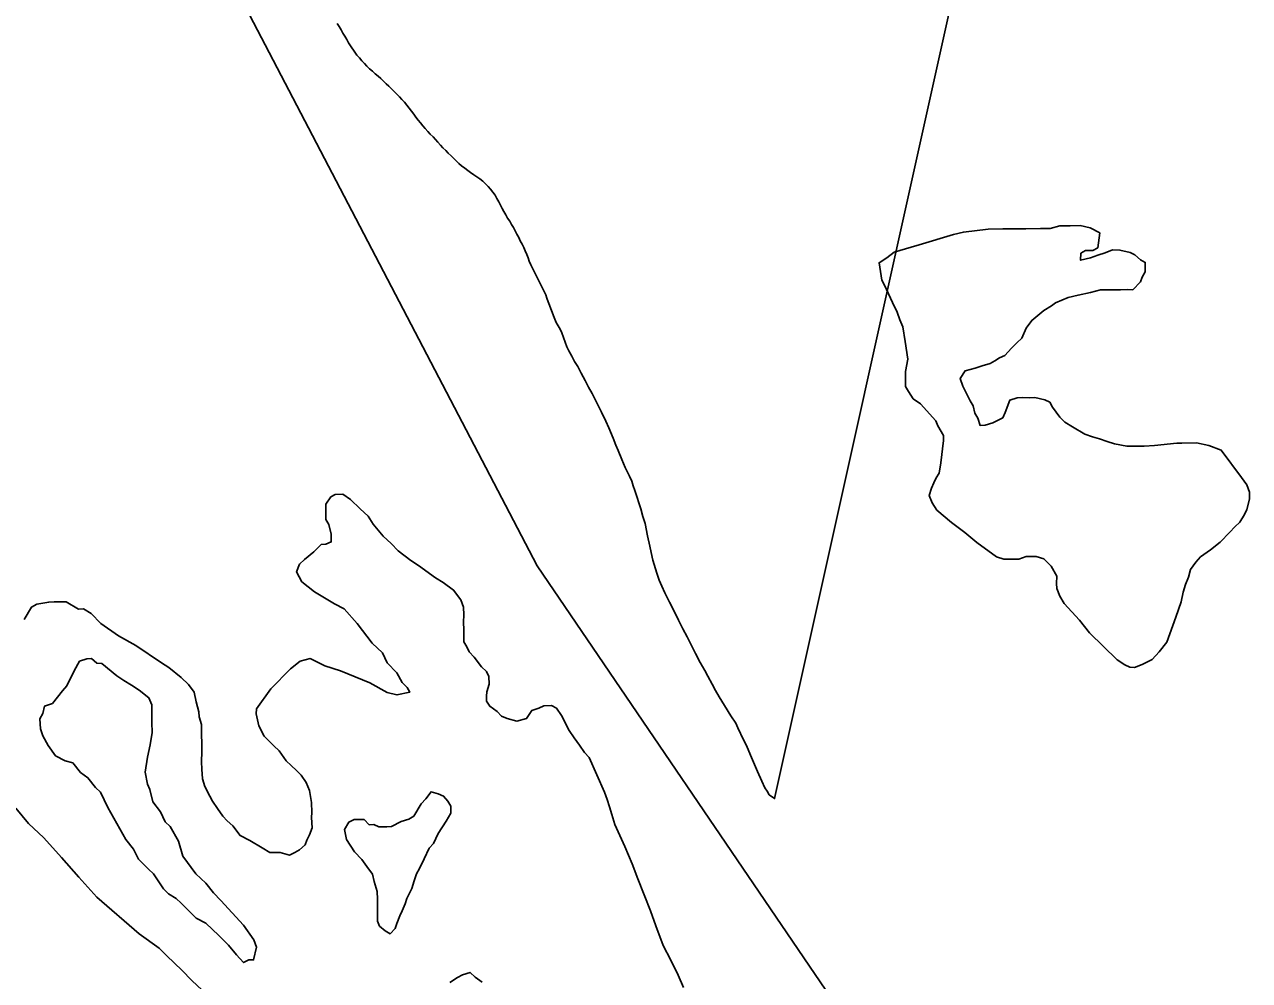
# Model space of a CAD drawing. Extents: x 2206922 to 2357709, y 510027 to 673830.
# Drawn here: x 2299567 to 2300554, y 581700 to 582469 of the extents above; entities that cross this region are included whole.
import ezdxf

# ---------------------------------------------------------------- set-up
doc = ezdxf.new("R2010")
doc.units = 0
for name, color, linetype in [('Exist Boundary Political City Limit New', 7, 'Continuous'), ('Exist Hydrographic Misc Water Feature', 7, 'Continuous'), ('Map Preparation Boundary City Limit Buffer Line', 7, 'Continuous')]:
    doc.layers.add(name, color=color, linetype=linetype)

msp = doc.modelspace()

# ---------------------------------------------------------------- linework, layer by layer
at = {"layer": 'Exist Boundary Political City Limit New'}
for points in [[(2300316.25, 582500), (2300171.25, 581846.38), (2300167, 581849.44), (2300165.25, 581852.25), (2300163.5, 581855.12), (2300161, 581860.25), (2300157.5, 581868.12), (2300153.5, 581877.56), (2300151.75, 581881.38), (2300148.5, 581889.06), (2300146.25, 581893.75), (2300141.75, 581903.19), (2300140, 581906.94), (2300136, 581912.94), (2300131, 581921.19), (2300126.75, 581928.25), (2300123.75, 581933.38), (2300121, 581938.38), (2300117.5, 581944.94), (2300115, 581949.38), (2300111.25, 581955.94), (2300107.5, 581963), (2300104.25, 581969.69), (2300100.75, 581976.56), (2300097.5, 581982.88), (2300094, 581989.88), (2300090.25, 581997.69), (2300086.75, 582004.56), (2300083, 582012), (2300080.5, 582017.31), (2300078.25, 582022.06), (2300076.5, 582027.81), (2300073.25, 582038.38), (2300071.75, 582044.5), (2300070.75, 582049.62), (2300069, 582057.81), (2300067, 582067.69), (2300065.25, 582073.5), (2300063.5, 582079.5), (2300062.25, 582083.69), (2300060.25, 582089.5), (2300058.75, 582094.44), (2300057.5, 582098), (2300056.25, 582101.81), (2300054.5, 582105.81), (2300051, 582112.94), (2300048.25, 582119.31), (2300045.25, 582126.44), (2300043.5, 582130.94), (2300041.25, 582136.44), (2300037.75, 582144.75), (2300035.5, 582150.06), (2300032, 582157.31), (2300028, 582165.31), (2300024.25, 582172.31), (2300021.5, 582177.56), (2300018.75, 582182.75), (2300015.5, 582188.88), (2300012.75, 582194.25), (2300010.25, 582198.06), (2300008, 582202.56), (2300005.5, 582206.75)], [(2299829.75, 582452.12), (2299828.25, 582454.69), (2299826.75, 582457.25), (2299825.25, 582459.88), (2299823.75, 582462.5), (2299822.25, 582465.12), (2299820.75, 582467.69), (2299819, 582470.12)], [(2300005.5, 582206.75), (2300004, 582209.88), (2300000, 582221.25), (2299998.5, 582224.12), (2299997, 582226.75), (2299995.5, 582229.44), (2299994.25, 582232.12), (2299993.25, 582234.94), (2299992.25, 582237.75), (2299991, 582240.56), (2299990, 582243.38), (2299989, 582246.19), (2299988, 582249), (2299987, 582251.81), (2299985.75, 582254.56), (2299984.5, 582257.25), (2299983, 582259.94), (2299981.75, 582262.62), (2299980.5, 582265.31), (2299979, 582267.94), (2299977.75, 582270.62), (2299976.25, 582273.31), (2299975, 582276.06), (2299973.75, 582278.81), (2299972.75, 582281.56), (2299971.75, 582284.38), (2299970.5, 582287.19), (2299969.5, 582289.94), (2299968, 582292.62), (2299966.5, 582295.25), (2299965.25, 582297.88), (2299963.75, 582300.56), (2299962.5, 582303.25), (2299961, 582305.88), (2299959.5, 582308.44), (2299958, 582311), (2299956.25, 582313.5), (2299954.75, 582316.06), (2299953.25, 582318.75), (2299952, 582321.38), (2299950.5, 582324.06), (2299949.25, 582326.75), (2299947.75, 582329.38), (2299946.25, 582331.94), (2299944.5, 582334.38), (2299942.5, 582336.75), (2299940.75, 582339), (2299938.5, 582341.19), (2299936.25, 582343.19), (2299934, 582345.06), (2299931.5, 582346.81), (2299929, 582348.5), (2299926.5, 582350.19), (2299924.25, 582351.94), (2299921.75, 582353.75), (2299919.25, 582355.56), (2299917, 582357.44), (2299915, 582359.56), (2299912.75, 582361.69), (2299910.75, 582363.81), (2299908.5, 582365.94), (2299906.5, 582368.06), (2299904.25, 582370.19), (2299902.25, 582372.38), (2299900.25, 582374.56), (2299898.25, 582376.75), (2299896.25, 582379), (2299894, 582381.19), (2299892, 582383.38), (2299890, 582385.62), (2299888, 582387.88), (2299886.25, 582390.19), (2299884.25, 582392.5), (2299882.5, 582394.88), (2299880.75, 582397.31), (2299879, 582399.75), (2299877, 582402.12), (2299875.25, 582404.44), (2299873.25, 582406.75), (2299871.25, 582409.06), (2299869.25, 582411.25), (2299867.25, 582413.38), (2299865, 582415.44), (2299862.75, 582417.5), (2299860.75, 582419.62), (2299858.5, 582421.75), (2299856.5, 582423.81), (2299854.25, 582425.88), (2299852, 582427.81), (2299849.75, 582429.81), (2299847.5, 582431.81), (2299845.25, 582433.81), (2299843, 582435.88), (2299841, 582438), (2299839, 582440.19), (2299837, 582442.44), (2299835, 582444.75), (2299833.25, 582447.12), (2299829.75, 582452.12)]]:
    msp.add_lwpolyline(points, dxfattribs=at)
at = {"layer": 'Exist Hydrographic Misc Water Feature'}
for points in [[(2300378.03, 581478.6), (2300326.97, 581578.31), (2300217.06, 581685.45), (2299980.02, 582033.57), (2299716.94, 582538.05), (2299529.93, 582852.14), (2299393.98, 583125.58), (2299225.02, 583364.82), (2299171.91, 583589.15), (2299139.92, 585071.06), (2299039.04, 585155.54), (2298545.07, 585424.36), (2298556.96, 588122.18), (2298581.98, 588923.89), (2299155.92, 588970.02), (2299631.02, 588982.68)], [(2300431.55, 582283.63), (2300425.6, 582281.68), (2300417.6, 582279.63), (2300417.81, 582285.27), (2300421.5, 582287.58), (2300427.44, 582287.48), (2300431.34, 582289.73), (2300433.19, 582301.63), (2300425.39, 582305.63), (2300417.19, 582307.68), (2300409.2, 582307.27), (2300400.99, 582307.27), (2300393, 582305.27), (2300385.41, 582305.16), (2300373.52, 582304.96), (2300363.26, 582304.86), (2300355.06, 582304.86), (2300343.17, 582304.65), (2300323.28, 582302.34), (2300315.28, 582300.34), (2300287.6, 582291.94), (2300281.24, 582290.04), (2300267.5, 582286.04), (2300261.56, 582281.63), (2300255.41, 582277.69), (2300257.66, 582263.59), (2300259.71, 582259.64), (2300266.27, 582245.65), (2300269.96, 582237.8), (2300272.02, 582231.81), (2300274.48, 582226.17), (2300276.32, 582214.12), (2300278.58, 582200.02), (2300276.53, 582190.18), (2300276.73, 582177.98), (2300278.99, 582173.98), (2300282.68, 582168.19), (2300288.83, 582163.98), (2300300.93, 582150.4), (2300302.77, 582146.45), (2300307.08, 582138.56), (2300307.28, 582134.46), (2300305.03, 582116.52), (2300303.8, 582108.21), (2300301.34, 582104.52), (2300299.49, 582100.37), (2300297.44, 582096.16), (2300295.6, 582090.37), (2300298.06, 582084.32), (2300301.75, 582078.53), (2300313.64, 582068.58), (2300324.3, 582060.54), (2300333.94, 582052.59), (2300349.94, 582040.85), (2300355.88, 582039.11), (2300359.78, 582038.95), (2300367.77, 582038.95), (2300373.72, 582041.31), (2300381.92, 582041.31), (2300387.87, 582039.21), (2300394.02, 582033.37), (2300398.33, 582025.42), (2300398.12, 582019.37), (2300398.33, 582015.32), (2300400.79, 582009.27), (2300404.48, 582003.43), (2300416.58, 581989.84)], [(2300416.58, 581989.84), (2300424.78, 581979.69), (2300447.13, 581958.11), (2300453.08, 581953.91), (2300457.18, 581952.12), (2300460.87, 581951.96), (2300467.22, 581954.22), (2300475.22, 581958.32), (2300480.76, 581964.37), (2300486.91, 581972.36), (2300494.29, 581992.31), (2300498.6, 582004.66), (2300500.24, 582012.5), (2300502.08, 582018.71), (2300504.34, 582024.5), (2300505.98, 582030.75), (2300510.29, 582036.6), (2300513.98, 582040.9), (2300522.18, 582046.54), (2300529.97, 582052.69), (2300537.76, 582060.84), (2300541.86, 582065.1), (2300545.76, 582068.94), (2300549.45, 582074.89), (2300551.3, 582079.04), (2300553.55, 582087.24), (2300553.55, 582092.88), (2300551.3, 582098.93), (2300547.2, 582104.83), (2300530.79, 582126.77), (2300520.74, 582130.66), (2300510.9, 582132.56), (2300499.01, 582132.36), (2300495.11, 582132.51), (2300477.07, 582130.41), (2300468.87, 582130), (2300462.92, 582130.1), (2300454.92, 582130.1), (2300444.87, 582131.95), (2300438.93, 582133.69), (2300432.78, 582135.84), (2300427.24, 582137.48), (2300421.09, 582139.64), (2300411.04, 582145.58), (2300404.89, 582149.38), (2300400.79, 582153.22), (2300395.05, 582161.37), (2300392.79, 582165.37), (2300388.69, 582167.21), (2300380.69, 582169.21), (2300376.8, 582169.01), (2300370.85, 582169.11), (2300366.54, 582168.91), (2300360.6, 582166.96), (2300356.91, 582157.01), (2300354.86, 582152.81), (2300347.06, 582148.76), (2300340.71, 582146.86), (2300336.81, 582146.61), (2300334.97, 582152.6), (2300332.51, 582156.6), (2300331.07, 582162.5), (2300328.81, 582166.5), (2300322.66, 582178.39), (2300320.61, 582184.34), (2300324.71, 582190.64), (2300332.71, 582192.69), (2300338.45, 582194.64), (2300344.81, 582196.54), (2300348.5, 582198.79), (2300352.4, 582201.05), (2300356.5, 582202.89), (2300362.03, 582208.94), (2300366.34, 582213.15), (2300370.24, 582217.04), (2300373.72, 582225.04), (2300378.23, 582231.24), (2300388.07, 582239.09), (2300394.23, 582243.03), (2300397.51, 582245.34), (2300407.55, 582249.54), (2300415.55, 582251.54), (2300425.6, 582253.7), (2300433.6, 582255.75), (2300441.8, 582255.75), (2300449.8, 582255.75), (2300455.74, 582256.05), (2300459.64, 582255.9), (2300465.79, 582262.26), (2300467.22, 582266.1), (2300469.69, 582270.2), (2300469.48, 582273.89), (2300469.69, 582277.89), (2300465.79, 582280.1), (2300461.28, 582283.99), (2300457.38, 582285.84), (2300449.18, 582287.84), (2300443.23, 582287.94), (2300437.29, 582285.58), (2300431.55, 582283.63)], [(2299758.77, 581806.63), (2299764.92, 581802.89), (2299773.12, 581802.89), (2299780.71, 581800.89), (2299785.02, 581803.09), (2299788.71, 581804.99), (2299793.22, 581809.19), (2299794.65, 581812.99), (2299796.7, 581817.19), (2299798.96, 581822.93), (2299798.55, 581831.08), (2299798.76, 581835.08), (2299798.55, 581843.28), (2299796.7, 581852.87), (2299794.24, 581859.28), (2299790.14, 581865.17), (2299786.25, 581869.02), (2299782.15, 581872.86), (2299778.04, 581876.76), (2299772.3, 581884.91), (2299768.2, 581888.75), (2299760.21, 581896.49), (2299756.1, 581904.8), (2299753.85, 581914.49), (2299754.05, 581918.49), (2299765.74, 581934.58), (2299781.53, 581950.83), (2299789.32, 581956.98), (2299797.32, 581958.98), (2299809.21, 581953.19), (2299821.72, 581949.24), (2299845.51, 581939.56), (2299859.45, 581931.82), (2299867.24, 581929.82), (2299877.5, 581931.92), (2299875.44, 581935.86), (2299871.55, 581939.71), (2299867.24, 581947.66), (2299859.25, 581955.75), (2299855.55, 581963.65), (2299847.35, 581971.34), (2299835.25, 581987.38), (2299824.8, 581999.07), (2299817, 582003.07), (2299800.81, 582012.81), (2299790.55, 582020.86), (2299786.45, 582028.75), (2299788.71, 582034.9), (2299792.81, 582038.75), (2299800.19, 582044.95), (2299806.34, 582050.95), (2299810.03, 582051.16), (2299814.34, 582052.95), (2299814.34, 582059.05), (2299812.29, 582067.05), (2299810.03, 582071.05), (2299810.03, 582079.15), (2299810.03, 582083.25), (2299813.93, 582089.14), (2299817.62, 582090.99), (2299823.57, 582091.29), (2299829.72, 582087.14), (2299837.71, 582079.45), (2299844.07, 582073.61), (2299848.17, 582067.35), (2299856.17, 582057.61), (2299862.53, 582051.77), (2299868.27, 582045.67), (2299878.52, 582038.03), (2299884.67, 582033.88), (2299898.21, 582024.09), (2299904.36, 582020.35), (2299912.76, 582014.19), (2299918.71, 582006.4), (2299920.76, 582000.46), (2299920.97, 581994.3), (2299920.76, 581988.26), (2299920.97, 581982.16), (2299920.97, 581976.46), (2299921.17, 581972.42), (2299923.43, 581968.42), (2299925.27, 581964.47), (2299929.37, 581960.21), (2299935.32, 581952.42), (2299939.22, 581948.58), (2299941.06, 581944.63), (2299941.47, 581938.53), (2299939.63, 581932.33), (2299939.42, 581928.69), (2299939.42, 581924.64), (2299941.88, 581920.64), (2299948.03, 581916.44), (2299951.52, 581912.64), (2299955.82, 581910.8), (2299963.62, 581908.8), (2299971.61, 581910.85), (2299975.71, 581917.15), (2299981.46, 581919.1), (2299985.56, 581920.9), (2299991.71, 581921.2)], [(2299567.05, 581990.41), (2299572.99, 582000.51), (2299577.3, 582002.71), (2299586.94, 582004.51), (2299591.24, 582004.66), (2299600.88, 582004.81), (2299610.93, 581998.82), (2299614.82, 581999.07), (2299620.97, 581995.28), (2299628.97, 581987.18), (2299643.12, 581977.34), (2299657.06, 581969.6), (2299677.77, 581955.5), (2299683.52, 581951.81), (2299693.56, 581943.81), (2299699.51, 581938.07), (2299704.02, 581932.07), (2299705.66, 581924.13), (2299707.71, 581916.13), (2299707.92, 581912.03), (2299709.97, 581906.08), (2299709.97, 581901.98), (2299709.97, 581896.34), (2299710.17, 581892.24), (2299710.17, 581884.14), (2299709.97, 581876.04), (2299710.17, 581869.94), (2299710.58, 581862.15), (2299712.63, 581856.2), (2299716.53, 581848.31)], [(2299649.07, 581813.45), (2299634.51, 581839.13), (2299628.56, 581851.43), (2299624.46, 581855.28), (2299618.51, 581863.07), (2299612.57, 581867.22), (2299606.21, 581875.07), (2299600.06, 581876.81), (2299592.27, 581880.81), (2299586.32, 581889.01), (2299582.22, 581896.9), (2299580.17, 581902.49), (2299579.76, 581910.64), (2299582.22, 581914.74), (2299583.45, 581920.64), (2299589.81, 581922.95), (2299598.01, 581933.05), (2299601.49, 581936.99), (2299607.44, 581949.09), (2299611.75, 581956.93), (2299617.49, 581958.93), (2299621.39, 581959.14), (2299625.49, 581955.29), (2299629.59, 581955.04), (2299641.69, 581945.14), (2299647.43, 581941.45), (2299653.58, 581937.66), (2299659.73, 581933.51), (2299667.52, 581927.46), (2299669.98, 581921.82), (2299669.98, 581913.72), (2299669.78, 581907.67), (2299670.19, 581899.47), (2299668.55, 581889.57), (2299666.5, 581879.78), (2299664.45, 581867.53), (2299666.5, 581857.84), (2299668.34, 581853.54), (2299670.6, 581843.85), (2299676.95, 581835.59), (2299680.65, 581827.75), (2299684.75, 581823.91), (2299691.31, 581811.96), (2299694.79, 581800.07), (2299705.25, 581785.92), (2299713.25, 581778.23), (2299719.6, 581770.39), (2299725.35, 581764.24), (2299743.8, 581744.45), (2299752, 581732.66), (2299754.05, 581726.66), (2299751.8, 581716.46), (2299748.11, 581716.61), (2299743.8, 581714.41), (2299738.06, 581720.56), (2299731.7, 581728.4), (2299727.81, 581732.25), (2299723.71, 581736.09), (2299713.45, 581746.14), (2299705.66, 581750.19), (2299693.56, 581762.13), (2299689.46, 581765.98), (2299683.31, 581769.77), (2299679.41, 581773.62), (2299671.21, 581785.77), (2299667.11, 581789.61), (2299659.11, 581797.71), (2299655.01, 581805.66), (2299649.07, 581813.45)], [(2299991.71, 581921.2), (2299995.61, 581919), (2299999.71, 581913.1), (2300005.86, 581901.26), (2300009.96, 581895.37), (2300014.06, 581889.47), (2300018.16, 581883.58), (2300022.06, 581879.32), (2300028.21, 581865.43), (2300034.36, 581851.54), (2300036.41, 581845.54), (2300038.46, 581839.59), (2300040.31, 581833.6), (2300042.56, 581825.6), (2300050.56, 581807.76), (2300056.71, 581793.82), (2300061.02, 581781.82), (2300071.27, 581755.93), (2300075.58, 581743.94), (2300081.52, 581728.04), (2300087.67, 581716.2), (2300093.62, 581704.31), (2300097.93, 581694.36)], [(2299716.53, 581848.31), (2299718.78, 581844.31), (2299722.89, 581838.41), (2299726.99, 581832.16), (2299730.47, 581828.37), (2299734.98, 581824.42), (2299740.93, 581816.63), (2299748.72, 581812.63), (2299758.77, 581806.63)], [(2299885.29, 581790.02), (2299882.83, 581785.92), (2299880.98, 581780.13), (2299879.14, 581773.93), (2299877.29, 581770.18), (2299875.24, 581765.98), (2299873.8, 581761.78), (2299871.55, 581756.03), (2299869.5, 581751.88), (2299867.24, 581745.73), (2299865.81, 581741.89), (2299861.71, 581737.63), (2299857.81, 581739.83), (2299853.3, 581743.78), (2299851.45, 581747.68), (2299851.66, 581751.73), (2299851.45, 581757.83), (2299851.45, 581765.52), (2299851.25, 581771.67), (2299848.99, 581779.67), (2299847.56, 581785.56), (2299843.05, 581791.56), (2299838.95, 581797.45), (2299833, 581803.56), (2299826.64, 581813.45), (2299825, 581821.39), (2299828.49, 581827.39), (2299832.79, 581829.6), (2299836.48, 581829.39), (2299840.79, 581829.6), (2299844.89, 581825.34), (2299848.58, 581825.55), (2299852.68, 581823.75), (2299859.04, 581823.6), (2299862.73, 581823.86), (2299870.73, 581827.9), (2299876.67, 581829.85), (2299880.78, 581832.11), (2299886.72, 581842.16), (2299890.41, 581846.05), (2299894.72, 581851.9), (2299900.46, 581850.2), (2299904.77, 581848.36), (2299908.25, 581844.16), (2299910.51, 581840.16), (2299910.51, 581834.52), (2299906.82, 581828.16), (2299900.46, 581818.16), (2299896.77, 581810.22), (2299893.08, 581806.32), (2299889.18, 581797.97), (2299885.29, 581790.02)], [(2299714.48, 581688.42), (2299701.97, 581700.05), (2299693.97, 581708.15), (2299681.88, 581719.69), (2299675.72, 581725.89), (2299659.73, 581737.63), (2299625.49, 581767.11), (2299611.13, 581783.05), (2299597.19, 581798.94), (2299582.84, 581814.88), (2299570.74, 581826.42), (2299560.48, 581838.52)], [(2299935.93, 581698.47), (2299930.19, 581702.57), (2299926.09, 581706.41), (2299919.94, 581704.51), (2299916.04, 581702.26), (2299909.89, 581698.31)]]:
    msp.add_lwpolyline(points, dxfattribs=at)
at = {"layer": 'Map Preparation Boundary City Limit Buffer Line'}
for points in [[(2300316.25, 582500), (2300171.25, 581846.38), (2300167, 581849.44), (2300165.25, 581852.25), (2300163.5, 581855.12), (2300161, 581860.25), (2300157.5, 581868.12), (2300153.5, 581877.56), (2300151.75, 581881.38), (2300148.5, 581889.06), (2300146.25, 581893.75), (2300141.75, 581903.19), (2300140, 581906.94), (2300136, 581912.94), (2300131, 581921.19), (2300126.75, 581928.25), (2300123.75, 581933.38), (2300121, 581938.38), (2300117.5, 581944.94), (2300115, 581949.38), (2300111.25, 581955.94), (2300107.5, 581963), (2300104.25, 581969.69), (2300100.75, 581976.56), (2300097.5, 581982.88), (2300094, 581989.88), (2300090.25, 581997.69), (2300086.75, 582004.56), (2300083, 582012), (2300080.5, 582017.31), (2300078.25, 582022.06), (2300076.5, 582027.81), (2300073.25, 582038.38), (2300071.75, 582044.5), (2300070.75, 582049.62), (2300069, 582057.81), (2300067, 582067.69), (2300065.25, 582073.5), (2300063.5, 582079.5), (2300062.25, 582083.69), (2300060.25, 582089.5), (2300058.75, 582094.44), (2300057.5, 582098), (2300056.25, 582101.81), (2300054.5, 582105.81), (2300051, 582112.94), (2300048.25, 582119.31), (2300045.25, 582126.44), (2300043.5, 582130.94), (2300041.25, 582136.44), (2300037.75, 582144.75), (2300035.5, 582150.06), (2300032, 582157.31), (2300028, 582165.31), (2300024.25, 582172.31), (2300021.5, 582177.56), (2300018.75, 582182.75), (2300015.5, 582188.88), (2300012.75, 582194.25), (2300010.25, 582198.06), (2300008, 582202.56), (2300005.5, 582206.75)], [(2299829.75, 582452.12), (2299828.25, 582454.69), (2299826.75, 582457.25), (2299825.25, 582459.88), (2299823.75, 582462.5), (2299822.25, 582465.12), (2299820.75, 582467.69), (2299819, 582470.12)], [(2300005.5, 582206.75), (2300004, 582209.88), (2300000, 582221.25), (2299998.5, 582224.12), (2299997, 582226.75), (2299995.5, 582229.44), (2299994.25, 582232.12), (2299993.25, 582234.94), (2299992.25, 582237.75), (2299991, 582240.56), (2299990, 582243.38), (2299989, 582246.19), (2299988, 582249), (2299987, 582251.81), (2299985.75, 582254.56), (2299984.5, 582257.25), (2299983, 582259.94), (2299981.75, 582262.62), (2299980.5, 582265.31), (2299979, 582267.94), (2299977.75, 582270.62), (2299976.25, 582273.31), (2299975, 582276.06), (2299973.75, 582278.81), (2299972.75, 582281.56), (2299971.75, 582284.38), (2299970.5, 582287.19), (2299969.5, 582289.94), (2299968, 582292.62), (2299966.5, 582295.25), (2299965.25, 582297.88), (2299963.75, 582300.56), (2299962.5, 582303.25), (2299961, 582305.88), (2299959.5, 582308.44), (2299958, 582311), (2299956.25, 582313.5), (2299954.75, 582316.06), (2299953.25, 582318.75), (2299952, 582321.38), (2299950.5, 582324.06), (2299949.25, 582326.75), (2299947.75, 582329.38), (2299946.25, 582331.94), (2299944.5, 582334.38), (2299942.5, 582336.75), (2299940.75, 582339), (2299938.5, 582341.19), (2299936.25, 582343.19), (2299934, 582345.06), (2299931.5, 582346.81), (2299929, 582348.5), (2299926.5, 582350.19), (2299924.25, 582351.94), (2299921.75, 582353.75), (2299919.25, 582355.56), (2299917, 582357.44), (2299915, 582359.56), (2299912.75, 582361.69), (2299910.75, 582363.81), (2299908.5, 582365.94), (2299906.5, 582368.06), (2299904.25, 582370.19), (2299902.25, 582372.38), (2299900.25, 582374.56), (2299898.25, 582376.75), (2299896.25, 582379), (2299894, 582381.19), (2299892, 582383.38), (2299890, 582385.62), (2299888, 582387.88), (2299886.25, 582390.19), (2299884.25, 582392.5), (2299882.5, 582394.88), (2299880.75, 582397.31), (2299879, 582399.75), (2299877, 582402.12), (2299875.25, 582404.44), (2299873.25, 582406.75), (2299871.25, 582409.06), (2299869.25, 582411.25), (2299867.25, 582413.38), (2299865, 582415.44), (2299862.75, 582417.5), (2299860.75, 582419.62), (2299858.5, 582421.75), (2299856.5, 582423.81), (2299854.25, 582425.88), (2299852, 582427.81), (2299849.75, 582429.81), (2299847.5, 582431.81), (2299845.25, 582433.81), (2299843, 582435.88), (2299841, 582438), (2299839, 582440.19), (2299837, 582442.44), (2299835, 582444.75), (2299833.25, 582447.12), (2299829.75, 582452.12)]]:
    msp.add_lwpolyline(points, dxfattribs=at)

doc.saveas('drawing.dxf')
